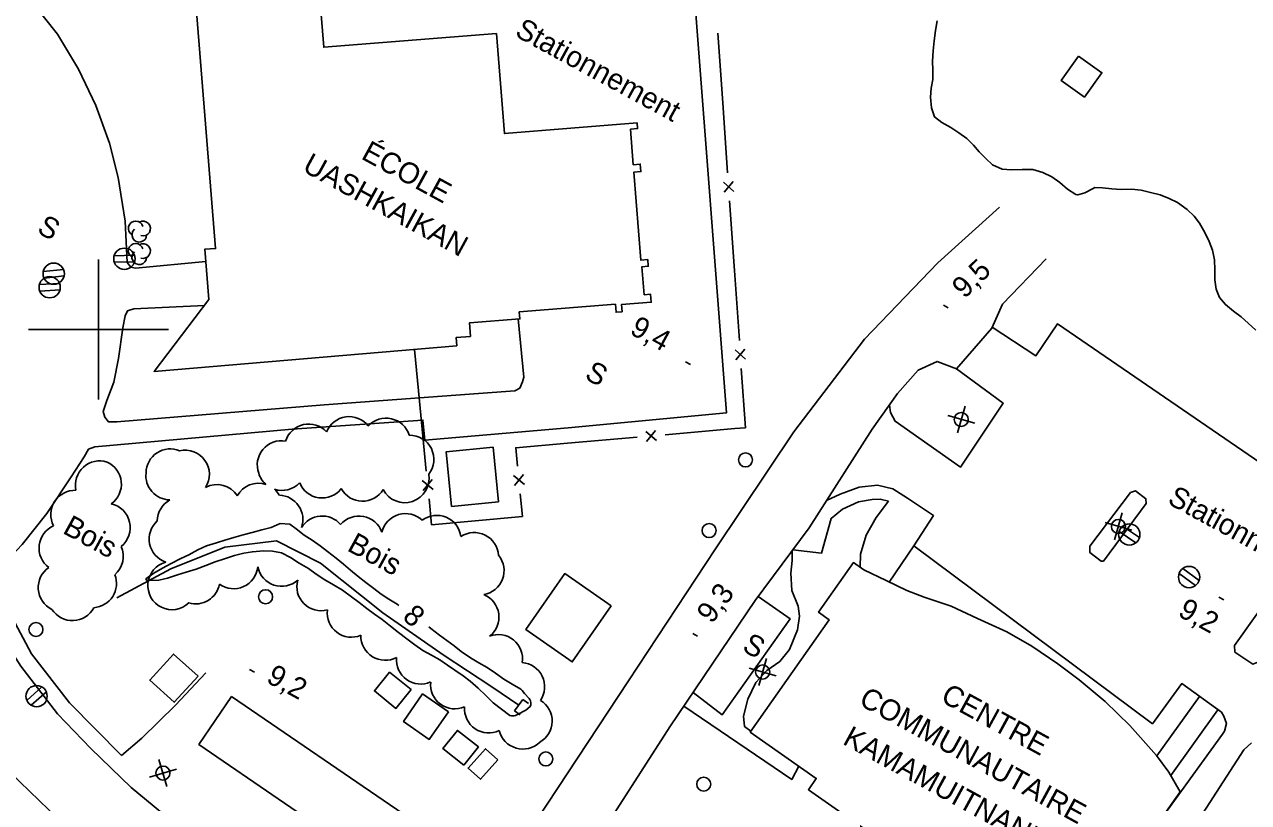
# Model space of a CAD drawing. Extents: x 219136 to 222520, y 5421589 to 5424530.
# Drawn here: x 221189.4 to 221364.2, y 5423332.5 to 5423443.6 of the extents above; entities that cross this region are included whole.
import ezdxf

# ---------------------------------------------------------------- set-up
doc = ezdxf.new("R2010")
doc.units = 0
for name, color, linetype in [('Level 1', 7, 'Continuous'), ('Level 19', 7, 'Continuous'), ('Level 2', 7, 'Continuous'), ('Level 21', 7, 'Continuous'), ('Level 22', 7, 'Continuous'), ('Level 26', 7, 'Continuous'), ('Level 3', 7, 'Continuous'), ('Level 31', 7, 'Continuous'), ('Level 36', 7, 'Continuous'), ('Level 37', 7, 'Continuous'), ('Level 4', 7, 'Continuous'), ('Level 44', 7, 'Continuous'), ('Level 52', 7, 'Continuous'), ('Level 61', 7, 'Continuous')]:
    doc.layers.add(name, color=color, linetype=linetype)

msp = doc.modelspace()

# ---------------------------------------------------------------- linework, layer by layer
at = {"layer": 'Level 1'}
for points in [[(221319.14, 5423439.81), (221319.29, 5423441.26), (221319.47, 5423442.72), (221319.7, 5423444.12)], [(221365.2, 5423399.9), (221364.13, 5423400.94), (221363.13, 5423401.81), (221362.02, 5423402.63), (221360.85, 5423403.57), (221360.02, 5423404.61), (221359.52, 5423405.79), (221359.37, 5423407.13), (221359.33, 5423408.54), (221359.28, 5423409.97), (221359.01, 5423411.34), (221358.54, 5423412.6), (221357.9, 5423413.85), (221357.16, 5423415.2), (221356.38, 5423416.19), (221355.41, 5423417.14), (221354.02, 5423418.16), (221352.81, 5423418.74), (221351.57, 5423419.23), (221350.19, 5423419.58), (221348.84, 5423419.91), (221347.46, 5423420.06), (221346, 5423420.02), (221344.66, 5423420.1), (221343.31, 5423420.26), (221342.24, 5423420.28), (221341.98, 5423420.14), (221340.8, 5423419.56), (221339.78, 5423419.25), (221339.53, 5423419.31), (221338.34, 5423420.08), (221337.23, 5423421.02), (221336.1, 5423421.8), (221334.81, 5423422.43), (221333.35, 5423422.85), (221331.86, 5423422.89), (221330.3, 5423422.84), (221329, 5423422.94), (221327.61, 5423423.52), (221326.63, 5423424.49), (221325.71, 5423425.4), (221324.88, 5423426.36), (221323.93, 5423427.31), (221322.81, 5423428.1), (221321.68, 5423428.86), (221320.36, 5423429.58), (221319.34, 5423430.39), (221318.88, 5423431.67), (221318.76, 5423433.2), (221318.86, 5423434.49), (221319.07, 5423435.74), (221319.1, 5423437.07), (221319.03, 5423438.33), (221319.14, 5423439.81)]]:
    msp.add_lwpolyline(points, dxfattribs=at)
at = {"layer": 'Level 19'}
msp.add_lwpolyline([(221203.27, 5423339.19), (221206.17, 5423341.65), (221211, 5423346.38), (221215.31, 5423350.96)], dxfattribs=at)
at = {"layer": 'Level 2'}
for points in [[(221242.85, 5423360.62), (221242.62, 5423360.77), (221241.43, 5423361.5), (221240.35, 5423362.23), (221239.31, 5423363.01), (221238.13, 5423363.86), (221237.05, 5423364.76), (221235.97, 5423365.64), (221234.94, 5423366.51), (221233.91, 5423367.38), (221232.68, 5423368.32), (221231.61, 5423369.13), (221230.49, 5423369.92), (221229.34, 5423370.64), (221228.19, 5423371.54), (221227.31, 5423372.23), (221225.91, 5423372.3), (221224.63, 5423371.72), (221223.29, 5423371.39), (221221.9, 5423371.04), (221220.64, 5423370.67), (221219.32, 5423370.33), (221218, 5423369.95), (221216.81, 5423369.54), (221215.4, 5423369.13), (221214.15, 5423368.54), (221212.87, 5423367.85), (221211.73, 5423367.32), (221210.36, 5423366.6), (221209.1, 5423365.93), (221207.88, 5423365.2), (221206.76, 5423364.4), (221206.9, 5423364.19), (221207.17, 5423364.16), (221208.6, 5423364.22), (221209.83, 5423364.51), (221211.26, 5423364.99), (221212.52, 5423365.36), (221213.93, 5423365.78), (221215.31, 5423366.31), (221216.66, 5423366.82), (221218.11, 5423367.29), (221219.42, 5423367.72), (221220.72, 5423368.05), (221221.96, 5423368.27), (221223.52, 5423368.41), (221224.83, 5423368.34), (221226.11, 5423368.11), (221227.41, 5423367.44)], [(221227.41, 5423367.44), (221228.63, 5423366.63), (221229.96, 5423365.89), (221231.08, 5423365.09), (221232.29, 5423364.28), (221233.54, 5423363.56), (221234.84, 5423362.79), (221236.08, 5423361.85), (221237.19, 5423361.03), (221238.29, 5423360.19), (221239.37, 5423359.38), (221240.48, 5423358.58), (221241.65, 5423357.65), (221242.81, 5423356.74), (221243.98, 5423355.83), (221245.13, 5423354.97), (221246.3, 5423354.19), (221247.51, 5423353.52), (221248.69, 5423352.84), (221249.82, 5423352.08), (221250.85, 5423351.36), (221252.02, 5423350.54), (221253.04, 5423349.78), (221254.19, 5423348.8), (221255.29, 5423347.73), (221256.34, 5423346.71), (221257.5, 5423345.79), (221258.7, 5423344.91), (221258.97, 5423344.83), (221259.28, 5423344.82), (221259.53, 5423344.89), (221259.78, 5423345.01), (221261, 5423345.66), (221261.59, 5423346.16), (221261.69, 5423346.43), (221261.71, 5423346.69), (221261.67, 5423346.96), (221261.56, 5423347.19), (221261.48, 5423347.33), (221260.81, 5423348.04)], [(221260.81, 5423348.04), (221260.48, 5423348.48), (221260.27, 5423348.63), (221259.06, 5423349.36), (221257.87, 5423350.09), (221256.68, 5423350.95), (221255.47, 5423351.76), (221254.3, 5423352.4), (221253.07, 5423353.14), (221251.78, 5423354.04), (221250.74, 5423354.85), (221249.71, 5423355.59), (221248.68, 5423356.38), (221247.43, 5423357.3), (221247.13, 5423357.55)]]:
    msp.add_lwpolyline(points, dxfattribs=at)
at = {"layer": 'Level 21'}
for points in [[(221166.57, 5423470.95), (221167.05, 5423466.85), (221167.99, 5423465.31), (221169.33, 5423463.67), (221170.84, 5423462.49), (221172.03, 5423461.9), (221173.9, 5423444.53), (221176.37, 5423413.28), (221177.95, 5423395.01), (221178.79, 5423388.11), (221180.59, 5423381.09), (221181.46, 5423378.86), (221186.24, 5423366.21), (221184.71, 5423363.79), (221184.17, 5423361.06), (221184.79, 5423358.59), (221185.99, 5423356.51), (221188.89, 5423351.93), (221194.15, 5423345.11), (221198.89, 5423340.19), (221204.64, 5423334.62), (221212.6, 5423328.01), (221224.42, 5423319.14), (221232.14, 5423313.85)], [(221245.61, 5423304.77), (221252.61, 5423315.21), (221264.03, 5423332.23), (221275.63, 5423349.82), (221288.07, 5423368.7), (221299.26, 5423385.38), (221309.36, 5423398.65), (221319.83, 5423409.55), (221328.62, 5423417.49)], [(221335.26, 5423410.11), (221329.06, 5423403.64), (221327.51, 5423400.23), (221322.49, 5423394.42), (221319.72, 5423395.45), (221317.02, 5423394.19), (221314.06, 5423390.87), (221310.44, 5423385.78), (221301.43, 5423371.69), (221293.71, 5423361.29), (221281.55, 5423343.25), (221268.57, 5423323.02), (221258.2, 5423307.05), (221254.98, 5423301.25), (221254.03, 5423299.11)], [(221203.27, 5423339.19), (221195.84, 5423346.71), (221190.41, 5423353.68), (221187.64, 5423358.9), (221186.95, 5423362.53), (221186.17, 5423366.1)], [(221187.7, 5423218.3), (221205.22, 5423243.64), (221229.21, 5423277.47), (221237.71, 5423290.69), (221238.14, 5423292.63), (221238.13, 5423294.72), (221237.7, 5423296.72), (221237.17, 5423297.75), (221235.16, 5423299.35), (221213.94, 5423313.98), (221203.63, 5423321.56), (221197.02, 5423327.41), (221187.38, 5423336.74)]]:
    msp.add_lwpolyline(points, dxfattribs=at)
at = {"layer": 'Level 22'}
for points in [[(221299.11, 5423368.56), (221303.18, 5423368.07), (221304.58, 5423373.04), (221306.22, 5423374.35), (221308.5, 5423375.4), (221310.45, 5423375.75), (221311.57, 5423375.79), (221312.77, 5423375.51)], [(221312.77, 5423375.51), (221311, 5423373.16), (221309.56, 5423370.65), (221308.79, 5423367.92), (221308.74, 5423366.06)], [(221316.36, 5423369.11), (221312.85, 5423363.95)], [(221293.12, 5423342.66), (221292.21, 5423343.31), (221292.08, 5423344.81), (221292.66, 5423347.24), (221293.81, 5423349.59), (221295.39, 5423351.32), (221297.24, 5423352.58), (221298.64, 5423354.32), (221299.76, 5423357.14), (221300.05, 5423359.09), (221299.86, 5423360.52), (221298.98, 5423362.72), (221298.82, 5423365.22), (221298.99, 5423367.02), (221298.99, 5423368.41)], [(221357.15, 5423347.62), (221351.07, 5423339.11)], [(221283.54, 5423346.2), (221298.94, 5423335.76), (221299.96, 5423337.64)], [(221359.8, 5423345.71), (221353.07, 5423336.31)]]:
    msp.add_lwpolyline(points, dxfattribs=at)
at = {"layer": 'Level 26'}
for p, q in [((221259.39, 5423345.56), (221260.58, 5423347.19)), ((221260.58, 5423347.19), (221261.39, 5423346.6)), ((221259.39, 5423345.56), (221260.2, 5423344.97))]:
    msp.add_line(p, q, dxfattribs=at)
at = {"layer": 'Level 3'}
for p, q in [((221320.6, 5423403.48), (221321.3, 5423403.1)), ((221283.8, 5423395.42), (221284.51, 5423395.03)), ((221359.94, 5423361.79), (221360.64, 5423361.41)), ((221284.81, 5423356.62), (221285.52, 5423356.24)), ((221221.54, 5423351.45), (221222.24, 5423351.07))]:
    msp.add_line(p, q, dxfattribs=at)
at = {"layer": 'Level 31'}
for points in [[(221231.59, 5423447.4), (221232.15, 5423440.32), (221256.78, 5423442.29), (221257.93, 5423428.01), (221276.87, 5423429.53), (221276.94, 5423428.71), (221275.92, 5423428.63), (221276.33, 5423423.56), (221277.32, 5423423.64), (221277.41, 5423422.57), (221276.4, 5423422.48), (221277.4, 5423409.93), (221278.39, 5423410.01), (221278.46, 5423409.06), (221277.57, 5423408.99), (221277.89, 5423404.99), (221278.81, 5423405.06), (221278.9, 5423403.92), (221274.63, 5423403.57), (221274.72, 5423402.55), (221273.88, 5423402.48), (221273.79, 5423403.62), (221260.06, 5423402.52), (221260.14, 5423401.53), (221252.93, 5423400.96), (221253.08, 5423399.04), (221251.04, 5423398.87), (221251.13, 5423397.69), (221207.92, 5423394.04), (221215.73, 5423404.29), (221215.17, 5423411.5), (221216.7, 5423411.57), (221213.95, 5423445.99)], [(221330.64, 5423313.73), (221301.34, 5423334.29), (221302.46, 5423335.89), (221293.02, 5423342.51), (221304.29, 5423358.56), (221302.78, 5423359.63), (221307.76, 5423366.72), (221309.26, 5423365.71), (221312.42, 5423364.15), (221315.36, 5423362.76), (221317.86, 5423361.78), (221321.7, 5423360.48), (221325.47, 5423358.73), (221329.65, 5423356.82), (221333.24, 5423354.81), (221336.95, 5423352.27), (221339.96, 5423349.97), (221343.71, 5423346.88), (221347.23, 5423343.47), (221351.03, 5423339.17), (221352.79, 5423336.81), (221354.39, 5423333.98), (221350.07, 5423327.82)]]:
    msp.add_lwpolyline(points, dxfattribs=at)
for points in [[(221339.91, 5423439.06), (221343.22, 5423436.7), (221340.73, 5423433.21), (221337.42, 5423435.56)], [(221257.09, 5423375.42), (221256.32, 5423383.21), (221249.63, 5423382.55), (221250.4, 5423374.76)], [(221273.18, 5423360.55), (221267.61, 5423352.54), (221260.99, 5423357.15), (221266.55, 5423365.15)], [(221214.19, 5423350.5), (221210.8, 5423346.77), (221207.31, 5423349.94), (221210.7, 5423353.67)], [(221244.62, 5423348.58), (221242.44, 5423345.9), (221239.37, 5423348.4), (221241.55, 5423351.07)], [(221249.94, 5423345.42), (221247.21, 5423341.48), (221243.53, 5423344.02), (221246.26, 5423347.97)], [(221238.79, 5423324.01), (221214.32, 5423340.76), (221218.99, 5423347.58), (221243.46, 5423330.83)], [(221252.13, 5423337.78), (221249.15, 5423340.15), (221251.23, 5423342.76), (221254.21, 5423340.39)], [(221256.99, 5423338.55), (221254.5, 5423335.79), (221252.74, 5423337.38), (221255.23, 5423340.14)]]:
    msp.add_lwpolyline(points, close=True, dxfattribs=at)
at = {"layer": 'Level 36'}
for p, q in [((221205.12, 5423410.62), (221202.22, 5423410.54)), ((221202.26, 5423409.62), (221205.16, 5423409.7)), ((221194.98, 5423408.61), (221192.1, 5423408.28)), ((221192.22, 5423407.37), (221195.1, 5423407.7)), ((221194.43, 5423406.61), (221191.53, 5423406.43)), ((221191.61, 5423405.51), (221194.51, 5423405.69)), ((221323.7, 5423389.09), (221322.6, 5423385.26)), ((221321.24, 5423387.73), (221325.07, 5423386.63)), ((221343.68, 5423372.45), (221347.51, 5423371.35)), ((221346.14, 5423373.81), (221345.04, 5423369.98)), ((221345.69, 5423371.18), (221348.09, 5423369.55)), ((221348.59, 5423370.32), (221346.19, 5423371.95)), ((221354.25, 5423365.15), (221356.59, 5423363.44)), ((221357.11, 5423364.19), (221354.77, 5423365.9)), ((221295.35, 5423353.02), (221294.25, 5423349.19)), ((221292.89, 5423351.66), (221296.72, 5423350.56)), ((221191.91, 5423348.96), (221189.76, 5423347.01)), ((221190.39, 5423346.34), (221192.54, 5423348.29)), ((221207.27, 5423336.1), (221211.1, 5423337.23)), ((221209.75, 5423334.75), (221208.62, 5423338.58))]:
    msp.add_line(p, q, dxfattribs=at)
for centre, radius in [((221203.68, 5423410.12), 1.52), ((221193.59, 5423407.99), 1.52), ((221193.01, 5423406.06), 1.52), ((221323.15, 5423387.17), 1), ((221292.35, 5423381.39), 1), ((221287.15, 5423371.3), 1), ((221345.59, 5423371.89), 1), ((221347.14, 5423370.74), 1.52), ((221355.68, 5423364.66), 1.52), ((221223.84, 5423361.85), 1), ((221191.06, 5423357.17), 1), ((221294.8, 5423351.1), 1), ((221191.14, 5423347.65), 1.52), ((221263.85, 5423338.68), 1), ((221209.19, 5423336.67), 1), ((221286.38, 5423335.08), 1)]:
    msp.add_circle(centre, radius, dxfattribs=at)
at = {"layer": 'Level 37'}
for p, q in [((221289.19, 5423421.06), (221290.7, 5423419.74)), ((221289.28, 5423419.65), (221290.6, 5423421.16)), ((221290.85, 5423397.12), (221292.36, 5423395.8)), ((221290.95, 5423395.7), (221292.26, 5423397.21)), ((221278.11, 5423385.46), (221279.64, 5423384.17)), ((221279.52, 5423385.58), (221278.23, 5423384.04)), ((221259.23, 5423379.17), (221260.78, 5423377.89)), ((221259.37, 5423377.76), (221260.64, 5423379.3)), ((221247.75, 5423377.18), (221246.2, 5423378.45)), ((221247.61, 5423378.59), (221246.34, 5423377.04))]:
    msp.add_line(p, q, dxfattribs=at)
for points in [[(221288.42, 5423442.35), (221289.11, 5423432.37)], [(221289.11, 5423432.37), (221289.8, 5423422.4)], [(221290.08, 5423418.41), (221290.77, 5423408.43)], [(221290.77, 5423408.43), (221291.47, 5423398.45)], [(221245.81, 5423389.76), (221245.09, 5423397.18)], [(221291.74, 5423394.46), (221292.33, 5423385.99), (221290.83, 5423385.86)], [(221246.78, 5423379.8), (221245.81, 5423389.76)], [(221276.88, 5423384.64), (221266.92, 5423383.76)], [(221290.83, 5423385.86), (221280.87, 5423384.99)], [(221266.92, 5423383.76), (221259.56, 5423383.12), (221259.81, 5423380.52)], [(221253.78, 5423372.69), (221247.53, 5423372.12), (221247.17, 5423375.82)], [(221260.2, 5423376.54), (221260.51, 5423373.31), (221253.78, 5423372.69)]]:
    msp.add_lwpolyline(points, dxfattribs=at)
at = {"layer": 'Level 4'}
msp.add_lwpolyline([(221202.6, 5423361.69), (221210.32, 5423365.82), (221218.01, 5423368.92), (221225.41, 5423369.84), (221231.66, 5423366.66), (221240.59, 5423359.54), (221249.2, 5423353.53), (221256.13, 5423348.96), (221259.98, 5423346.37)], dxfattribs=at)
at = {"layer": 'Level 44'}
for centre, radius, start, end in [((221205.3, 5423414.46), 1.05, 15.9068, 238.5912), ((221205.81, 5423413.55), 1.05, 131.2391, 358.6962), ((221206.35, 5423414.44), 1.05, 253.0853, 118.7739), ((221205.29, 5423411.24), 1.05, 15.9068, 238.5912), ((221206.34, 5423411.22), 1.05, 253.0853, 118.7739), ((221205.8, 5423410.33), 1.05, 131.2391, 358.6962), ((221230, 5423383.06), 3.46, 42.6547, 162.6547), ((221235.76, 5423384.11), 3.46, 37.916, 157.916), ((221241.05, 5423383.89), 3.46, 17.4867, 137.4867), ((221244.4, 5423381.47), 3.46, 321.9368, 90.7535), ((221210.24, 5423379.51), 3.46, 67.4684, 179.3253), ((221212.36, 5423379.33), 3.46, 327.3013, 103.2261), ((221226.11, 5423380.68), 3.46, 80.1601, 200.1601), ((221200.15, 5423377.79), 3.46, 72.1128, 192.1128), ((221199.79, 5423377.93), 3.46, 305.6281, 65.6281), ((221210.21, 5423379.14), 3.46, 173.2564, 269.3366), ((221226.17, 5423380.49), 3.46, 196.8264, 228.8514), ((221243.71, 5423378.74), 3.46, 207.3575, 9.9223), ((221216.9, 5423374.41), 3.46, 32.7604, 118.0792), ((221222.82, 5423374.59), 3.46, 72.0822, 150.7385), ((221226.17, 5423380.49), 3.46, 252.0822, 316.8264), ((221231.91, 5423379.42), 3.46, 202.0239, 322.0239), ((221196.63, 5423373.6), 3.46, 87.8039, 207.8039), ((221211.83, 5423372.64), 3.46, 118.6361, 179.4552), ((221222.82, 5423374.59), 3.46, 30.7385, 48.8514), ((221225.7, 5423372.89), 3.46, 340.528, 88.3195), ((221237.68, 5423378.95), 3.46, 208.6579, 328.6579), ((221201.05, 5423371.74), 3.46, 308.7653, 77.319), ((221210.67, 5423370.09), 3.46, 131.6016, 251.6016), ((221231.91, 5423369.92), 3.46, 40.528, 148.3195), ((221237.18, 5423369.92), 3.46, 19.3873, 139.3873), ((221243.81, 5423370.26), 3.46, 46.5418, 166.5418), ((221248.29, 5423370.01), 3.46, 7.1344, 127.1344), ((221194.95, 5423368.81), 3.46, 113.5602, 233.5602), ((221253.64, 5423367.56), 3.46, 3.5626, 123.5626), ((221200.06, 5423367.62), 3.46, 310.7154, 24.2368), ((221254.42, 5423365.57), 3.46, 279.3811, 39.3811), ((221194.84, 5423363.16), 3.46, 124.1252, 244.1252), ((221210.48, 5423363.46), 3.46, 105.1497, 313.8317), ((221219.28, 5423366.45), 3.46, 234.221, 354.221), ((221226.12, 5423366.8), 3.46, 191.6649, 311.6649), ((221199.09, 5423363.74), 3.46, 273.9312, 21.2176), ((221213.85, 5423364.28), 3.46, 253.8089, 349.2056), ((221231.76, 5423363.31), 3.46, 164.9001, 284.9001), ((221253.69, 5423358.94), 3.46, 307.9878, 67.9878), ((221196.26, 5423361.89), 3.46, 212.278, 332.278), ((221236.09, 5423359.53), 3.46, 172.8505, 292.8505), ((221257.07, 5423352.98), 3.46, 351.1939, 111.194), ((221240.9, 5423356.23), 3.46, 178.2092, 298.2092), ((221245.98, 5423352.83), 3.46, 174.2346, 294.2346), ((221260.22, 5423349), 3.46, 325.5427, 85.5427), ((221250.85, 5423349.29), 3.46, 173.6702, 293.6702), ((221255.69, 5423345.86), 3.46, 175.7934, 295.7934), ((221261.29, 5423344.08), 3.46, 298.7892, 58.7892), ((221260.57, 5423343.55), 3.46, 193.5491, 313.5491)]:
    msp.add_arc(centre, radius, start, end, dxfattribs=at)
at = {"layer": 'Level 52'}
for points in [[(221186.21, 5423366.28), (221189.1, 5423369.29), (221192.61, 5423373.72), (221196.06, 5423378.98), (221197.94, 5423381.81), (221198.55, 5423382.91), (221199.48, 5423383.28), (221227.65, 5423385.78), (221246.3, 5423387.08), (221246.56, 5423384.2), (221267.02, 5423385.96), (221289.66, 5423388.13), (221285.04, 5423448.26), (221266.55, 5423446.84), (221265.47, 5423458.01), (221216.54, 5423454.26), (221186.1, 5423452.14), (221185.17, 5423452.59), (221183.23, 5423454.34), (221178.29, 5423458.2), (221174.9, 5423460.43), (221172.03, 5423461.9)], [(221225.73, 5423446.93), (221224.97, 5423451.9), (221190.84, 5423449.1), (221190.09, 5423448.42), (221190.08, 5423447.61), (221190.61, 5423446.65), (221194.11, 5423442.19), (221197.13, 5423437.19), (221199.62, 5423432.02), (221201.57, 5423426.63), (221202.78, 5423421.73), (221203.81, 5423415.49), (221204.09, 5423409.58), (221204.59, 5423408.92), (221205.25, 5423408.79), (221215.31, 5423409.75)], [(221215.1, 5423403.46), (221205.03, 5423402.99), (221204.13, 5423402.7), (221203.78, 5423401.98), (221203.48, 5423400.26), (221202.86, 5423395.89), (221202.16, 5423392.51), (221201.16, 5423389.9), (221200.63, 5423388.29), (221200.88, 5423387.51), (221201.39, 5423386.84), (221202.62, 5423386.84), (221232.21, 5423389.28), (221259.4, 5423391.25), (221260.11, 5423391.66), (221260.49, 5423392.53), (221260.71, 5423393.2), (221259.9, 5423401.52)], [(221369.27, 5423378.64), (221336.91, 5423400.84), (221333.82, 5423396.27), (221327.55, 5423400.33)], [(221322.49, 5423394.42), (221329.15, 5423389.49), (221323.06, 5423380.36), (221313.71, 5423386.92), (221313.03, 5423388.16), (221312.89, 5423389.22)], [(221303.92, 5423375.59), (221305.86, 5423376.52), (221308.57, 5423377.52), (221311.19, 5423377.77), (221313.39, 5423377.24), (221315.48, 5423375.95), (221319.17, 5423373.45), (221316.36, 5423369.11), (221350.45, 5423343.71), (221354.62, 5423349.45), (221360.28, 5423345.36), (221360.62, 5423344.81), (221361, 5423343.74), (221360.73, 5423342.65), (221360.43, 5423342.21), (221351.98, 5423330.49), (221355.69, 5423327.89), (221363.51, 5423339.97), (221364.59, 5423340.97)], [(221343.48, 5423366.93), (221349.57, 5423375.19), (221349.51, 5423375.85), (221348.04, 5423376.98), (221347.32, 5423376.76), (221341.51, 5423369.06), (221341.51, 5423368.15), (221343.13, 5423366.94), (221343.48, 5423366.93)], [(221284.86, 5423348.16), (221289.04, 5423345), (221298.73, 5423358.68), (221294.14, 5423361.87)], [(221365.5, 5423352.5), (221371.33, 5423360.2), (221371.35, 5423361.05), (221368.44, 5423362.98), (221367.84, 5423362.84), (221362.14, 5423354.87), (221362.2, 5423353.95), (221364.79, 5423352.23), (221365.5, 5423352.5)]]:
    msp.add_lwpolyline(points, dxfattribs=at)
at = {"layer": 'Level 61'}
for points in [[(221200, 5423410), (221200, 5423400), (221200, 5423390)], [(221190, 5423400), (221200, 5423400), (221210, 5423400)]]:
    msp.add_lwpolyline(points, dxfattribs=at)

# ---------------------------------------------------------------- texts
at = {"layer": 'Level 2'}
msp.add_text('8', height=3, rotation=318.5104, dxfattribs=at).set_placement((221243.23, 5423358.78))
at = {"layer": 'Level 3'}
for s, rotation, p in [('9,5', 44.4508, (221323.62, 5423404.32)), ('9,4', 331.383, (221275.68, 5423399.47)), ('9,3', 53.2417, (221287.55, 5423357.87)), ('9,2', 331.383, (221353.93, 5423359.18)), ('9,2', 331.383, (221223.78, 5423349.72))]:
    msp.add_text(s, height=3, rotation=rotation, dxfattribs=at).set_placement(p)
at = {"layer": 'Level 31'}
for s, p in [('ÉCOLE', (221237.33, 5423424.48)), ('UASHKAIKAN', (221228.94, 5423422.72)), ('COMMUNAUTAIRE', (221308.37, 5423346.5)), ('CENTRE', (221320.05, 5423346.97)), ('KAMAMUITNANUT', (221306.07, 5423340.89))]:
    msp.add_text(s, height=3, rotation=331.3547, dxfattribs=at).set_placement(p)
at = {"layer": 'Level 44'}
for p in [(221194.72, 5423371.01), (221235.33, 5423368.52)]:
    msp.add_text('Bois', height=3, rotation=331.3547, dxfattribs=at).set_placement(p)
at = {"layer": 'Level 52'}
for s, p in [('Stationnement', (221259.28, 5423442.01)), ('S', (221191.05, 5423413.92)), ('S', (221269.23, 5423393.06)), ('Stationnement', (221352.44, 5423375.23)), ('S', (221291.72, 5423354.2))]:
    msp.add_text(s, height=3, rotation=331.383, dxfattribs=at).set_placement(p)

doc.saveas('drawing.dxf')
